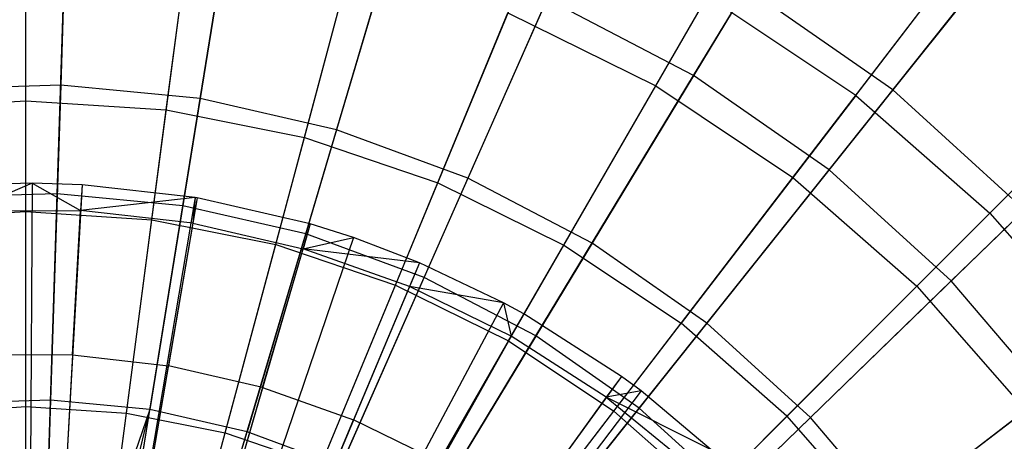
# Model space of a CAD drawing. Extents: x 0.2 to 40.1, y -6.7 to 6.7.
# Tile 285 of 516: x 24.227 to 25.086, y -2.764 to -2.397. Entities that reach past the tile are written whole.
import ezdxf

# ---------------------------------------------------------------- set-up
doc = ezdxf.new("R2010")
doc.units = 0
doc.header["$MEASUREMENT"] = 0
doc.layers.get('0').update_dxf_attribs({"color": 13, "linetype": 'CONTINUOUS'})

# ---------------------------------------------------------------- blocks, each defined once
blk = doc.blocks.new('SNOWBALL_XIV_PM3_STL')
at = {"color": 0}
for p, q in [((24.271, -2.1942, 11.92325), (24.26267, -2.45395, 12.05759)), ((24.271, -2.1942, 11.92325), (24.26267, -2.45395, 12.05759)), ((24.42567, -2.20912, 11.92325), (24.38419, -2.46567, 12.05759)), ((24.42567, -2.20912, 11.92325), (24.38419, -2.46567, 12.05759)), ((24.23213, -2.46746, 11.96579), (24.23213, -2.21724, 11.81879)), ((24.23213, -2.46746, 11.96579), (24.23213, -2.21724, 11.81879)), ((24.35467, -2.47549, 11.96579), (24.38733, -2.22741, 11.81879)), ((24.35467, -2.47549, 11.96579), (24.38733, -2.22741, 11.81879)), ((24.8146, -2.44537, 7.81819), (24.94329, -2.2331, 7.97302)), ((24.8146, -2.44537, 7.81819), (24.94329, -2.2331, 7.97302)), ((24.57717, -2.2437, 11.92325), (24.50322, -2.49284, 12.05759)), ((24.57717, -2.2437, 11.92325), (24.50322, -2.49284, 12.05759)), ((24.78163, -2.45447, 7.91029), (24.90055, -2.2485, 8.07657)), ((24.78163, -2.45447, 7.91029), (24.90055, -2.2485, 8.07657)), ((24.4751, -2.49944, 11.96579), (24.53986, -2.25775, 11.81879)), ((24.4751, -2.49944, 11.96579), (24.53986, -2.25775, 11.81879)), ((25.13864, -2.26949, 11.7578), (24.9882, -2.45814, 11.92325)), ((25.13864, -2.26949, 11.7578), (24.9882, -2.45814, 11.92325)), ((24.25964, -2.54852, 7.69523), (24.26815, -2.28319, 7.81819)), ((24.25964, -2.54852, 7.69523), (24.26815, -2.28319, 7.81819)), ((24.95594, -2.46294, 11.81879), (25.09592, -2.28052, 11.64174)), ((24.95594, -2.46294, 11.81879), (25.09592, -2.28052, 11.64174)), ((24.36909, -2.55908, 7.69523), (24.41146, -2.29701, 7.81819)), ((24.36909, -2.55908, 7.69523), (24.41146, -2.29701, 7.81819)), ((24.72299, -2.29736, 11.92325), (24.61779, -2.53501, 12.05759)), ((24.72299, -2.29736, 11.92325), (24.61779, -2.53501, 12.05759)), ((24.23213, -2.56396, 7.77496), (24.23213, -2.30724, 7.91029)), ((24.23213, -2.56396, 7.77496), (24.23213, -2.30724, 7.91029)), ((24.59138, -2.53892, 11.96579), (24.68714, -2.30774, 11.81879)), ((24.59138, -2.53892, 11.96579), (24.68714, -2.30774, 11.81879)), ((24.34207, -2.57116, 7.77496), (24.37558, -2.31664, 7.91029)), ((24.34207, -2.57116, 7.77496), (24.37558, -2.31664, 7.91029)), ((24.4763, -2.58355, 7.69523), (24.55183, -2.32905, 7.81819)), ((24.4763, -2.58355, 7.69523), (24.55183, -2.32905, 7.81819)), ((24.93269, -2.52775, 7.81819), (25.08746, -2.33367, 7.97302)), ((24.93269, -2.52775, 7.81819), (25.08746, -2.33367, 7.97302)), ((24.45013, -2.59266, 7.77496), (24.51657, -2.34468, 7.91029)), ((24.45013, -2.59266, 7.77496), (24.51657, -2.34468, 7.91029)), ((24.90115, -2.53434, 7.91029), (25.04594, -2.34565, 8.07657)), ((24.90115, -2.53434, 7.91029), (25.04594, -2.34565, 8.07657)), ((24.86076, -2.36924, 11.92325), (24.72604, -2.59148, 12.05759)), ((24.86076, -2.36924, 11.92325), (24.72604, -2.59148, 12.05759)), ((24.9882, -2.45814, 11.92325), (24.86076, -2.36924, 11.92325)), ((24.9882, -2.45814, 11.92325), (24.86076, -2.36924, 11.92325)), ((24.70152, -2.59323, 11.96579), (24.82663, -2.37653, 11.81879)), ((24.70152, -2.59323, 11.96579), (24.82663, -2.37653, 11.81879)), ((24.95594, -2.46294, 11.81879), (24.82663, -2.37653, 11.81879)), ((24.95594, -2.46294, 11.81879), (24.82663, -2.37653, 11.81879)), ((24.5795, -2.62152, 7.69523), (24.68695, -2.37878, 7.81819)), ((24.5795, -2.62152, 7.69523), (24.68695, -2.37878, 7.81819)), ((24.8146, -2.44537, 7.81819), (24.68695, -2.37878, 7.81819)), ((24.8146, -2.44537, 7.81819), (24.68695, -2.37878, 7.81819)), ((24.55446, -2.62807, 7.77496), (24.6527, -2.39089, 7.91029)), ((24.55446, -2.62807, 7.77496), (24.6527, -2.39089, 7.91029)), ((24.6527, -2.39089, 7.91029), (24.78163, -2.45447, 7.91029)), ((24.6527, -2.39089, 7.91029), (24.78163, -2.45447, 7.91029)), ((25.07287, -2.56548, 11.81879), (25.23546, -2.40289, 11.64174)), ((25.07287, -2.56548, 11.81879), (25.23546, -2.40289, 11.64174)), ((24.67699, -2.67238, 7.69523), (24.8146, -2.44537, 7.81819)), ((24.67699, -2.67238, 7.69523), (24.8146, -2.44537, 7.81819)), ((24.93269, -2.52775, 7.81819), (24.8146, -2.44537, 7.81819)), ((24.93269, -2.52775, 7.81819), (24.8146, -2.44537, 7.81819)), ((24.26267, -2.45395, 12.05759), (24.14065, -2.45786, 12.05759)), ((24.26267, -2.45395, 12.05759), (24.14065, -2.45786, 12.05759)), ((24.26267, -2.45395, 12.05759), (24.25387, -2.72831, 12.15879)), ((24.26267, -2.45395, 12.05759), (24.25387, -2.72831, 12.15879)), ((24.38419, -2.46567, 12.05759), (24.26267, -2.45395, 12.05759)), ((24.38419, -2.46567, 12.05759), (24.26267, -2.45395, 12.05759)), ((24.65327, -2.6768, 7.77496), (24.78163, -2.45447, 7.91029)), ((24.65327, -2.6768, 7.77496), (24.78163, -2.45447, 7.91029)), ((24.78163, -2.45447, 7.91029), (24.90115, -2.53434, 7.91029)), ((24.78163, -2.45447, 7.91029), (24.90115, -2.53434, 7.91029)), ((25.03928, -2.62454, 7.81819), (25.2176, -2.45185, 7.97302)), ((25.03928, -2.62454, 7.81819), (25.2176, -2.45185, 7.97302)), ((24.95594, -2.46294, 11.81879), (24.80362, -2.66145, 11.96579)), ((24.95594, -2.46294, 11.81879), (24.80362, -2.66145, 11.96579)), ((24.9882, -2.45814, 11.92325), (24.82617, -2.66132, 12.05759)), ((24.9882, -2.45814, 11.92325), (24.82617, -2.66132, 12.05759)), ((24.95594, -2.46294, 11.81879), (25.07287, -2.56548, 11.81879)), ((24.95594, -2.46294, 11.81879), (25.07287, -2.56548, 11.81879)), ((25.10324, -2.5626, 11.92325), (24.9882, -2.45814, 11.92325)), ((25.10324, -2.5626, 11.92325), (24.9882, -2.45814, 11.92325)), ((25.00923, -2.62912, 7.91029), (25.17741, -2.46094, 8.07657)), ((25.00923, -2.62912, 7.91029), (25.17741, -2.46094, 8.07657)), ((24.1096, -2.47549, 11.96579), (24.23213, -2.46746, 11.96579)), ((24.1096, -2.47549, 11.96579), (24.23213, -2.46746, 11.96579)), ((24.23213, -2.46746, 11.96579), (24.35467, -2.47549, 11.96579)), ((24.23213, -2.73405, 12.08045), (24.23213, -2.46746, 11.96579)), ((24.23213, -2.46746, 11.96579), (24.35467, -2.47549, 11.96579)), ((24.23213, -2.73405, 12.08045), (24.23213, -2.46746, 11.96579)), ((24.38419, -2.46567, 12.05759), (24.34039, -2.73666, 12.15879)), ((24.38419, -2.46567, 12.05759), (24.34039, -2.73666, 12.15879)), ((24.50322, -2.49284, 12.05759), (24.38419, -2.46567, 12.05759)), ((24.50322, -2.49284, 12.05759), (24.38419, -2.46567, 12.05759)), ((24.31987, -2.7398, 12.08045), (24.35467, -2.47549, 11.96579)), ((24.31987, -2.7398, 12.08045), (24.35467, -2.47549, 11.96579)), ((24.35467, -2.47549, 11.96579), (24.4751, -2.49944, 11.96579)), ((24.35467, -2.47549, 11.96579), (24.4751, -2.49944, 11.96579)), ((24.50322, -2.49284, 12.05759), (24.42512, -2.756, 12.15879)), ((24.50322, -2.49284, 12.05759), (24.42512, -2.756, 12.15879)), ((24.61779, -2.53501, 12.05759), (24.50322, -2.49284, 12.05759)), ((24.61779, -2.53501, 12.05759), (24.50322, -2.49284, 12.05759)), ((24.4061, -2.75696, 12.08045), (24.4751, -2.49944, 11.96579)), ((24.4061, -2.75696, 12.08045), (24.4751, -2.49944, 11.96579)), ((24.4751, -2.49944, 11.96579), (24.59138, -2.53892, 11.96579)), ((24.4751, -2.49944, 11.96579), (24.59138, -2.53892, 11.96579)), ((24.76718, -2.7353, 7.69523), (24.93269, -2.52775, 7.81819)), ((24.76718, -2.7353, 7.69523), (24.93269, -2.52775, 7.81819)), ((25.03928, -2.62454, 7.81819), (24.93269, -2.52775, 7.81819)), ((25.03928, -2.62454, 7.81819), (24.93269, -2.52775, 7.81819)), ((24.23777, -2.53939, 12.11242), (24.18007, -2.5409, 12.11242)), ((24.23777, -2.53939, 12.11242), (24.18007, -2.5409, 12.11242)), ((24.23777, -2.53939, 12.11242), (24.18139, -2.56334, 12.1229)), ((24.23777, -2.53939, 12.11242), (24.18139, -2.56334, 12.1229)), ((24.23777, -2.53939, 12.11242), (24.23327, -3.24607, 12.32895)), ((24.23777, -2.53939, 12.11242), (24.23327, -3.24607, 12.32895)), ((24.28121, -2.54073, 12.11242), (24.23777, -2.53939, 12.11242)), ((24.23777, -2.53939, 12.11242), (24.27996, -2.56318, 12.1229)), ((24.23777, -2.53939, 12.11242), (24.27996, -2.56318, 12.1229)), ((24.28121, -2.54073, 12.11242), (24.23777, -2.53939, 12.11242)), ((24.28121, -2.54073, 12.11242), (24.24206, -3.24634, 12.32895)), ((24.28121, -2.54073, 12.11242), (24.24206, -3.24634, 12.32895)), ((24.28121, -2.54073, 12.11242), (24.27996, -2.56318, 12.1229)), ((24.28121, -2.54073, 12.11242), (24.27996, -2.56318, 12.1229)), ((24.37979, -2.55176, 12.11242), (24.28121, -2.54073, 12.11242)), ((24.37979, -2.55176, 12.11242), (24.28121, -2.54073, 12.11242)), ((24.48936, -2.78522, 12.08045), (24.59138, -2.53892, 11.96579)), ((24.48936, -2.78522, 12.08045), (24.59138, -2.53892, 11.96579)), ((24.61779, -2.53501, 12.05759), (24.50668, -2.78601, 12.15879)), ((24.61779, -2.53501, 12.05759), (24.50668, -2.78601, 12.15879)), ((24.59138, -2.53892, 11.96579), (24.70152, -2.59323, 11.96579)), ((24.59138, -2.53892, 11.96579), (24.70152, -2.59323, 11.96579)), ((24.72604, -2.59148, 12.05759), (24.61779, -2.53501, 12.05759)), ((24.72604, -2.59148, 12.05759), (24.61779, -2.53501, 12.05759)), ((24.74487, -2.73801, 7.77496), (24.90115, -2.53434, 7.91029)), ((24.74487, -2.73801, 7.77496), (24.90115, -2.53434, 7.91029)), ((24.90115, -2.53434, 7.91029), (25.00923, -2.62912, 7.91029)), ((24.90115, -2.53434, 7.91029), (25.00923, -2.62912, 7.91029)), ((24.25964, -2.54852, 7.69523), (24.14973, -2.55204, 7.69523)), ((24.25964, -2.54852, 7.69523), (24.14973, -2.55204, 7.69523)), ((24.25071, -2.827, 7.60604), (24.25964, -2.54852, 7.69523)), ((24.25071, -2.827, 7.60604), (24.25964, -2.54852, 7.69523)), ((24.36909, -2.55908, 7.69523), (24.25964, -2.54852, 7.69523)), ((24.36909, -2.55908, 7.69523), (24.25964, -2.54852, 7.69523)), ((24.37979, -2.55176, 12.11242), (24.26199, -3.24857, 12.32895)), ((24.37979, -2.55176, 12.11242), (24.26199, -3.24857, 12.32895)), ((24.38171, -2.55209, 12.11242), (24.26199, -3.24857, 12.32895)), ((24.38171, -2.55209, 12.11242), (24.26199, -3.24857, 12.32895)), ((24.37979, -2.55176, 12.11242), (24.27996, -2.56318, 12.1229)), ((24.37979, -2.55176, 12.11242), (24.27996, -2.56318, 12.1229)), ((24.37979, -2.55176, 12.11242), (24.37791, -2.57425, 12.1229)), ((24.37979, -2.55176, 12.11242), (24.37791, -2.57425, 12.1229)), ((24.38171, -2.55209, 12.11242), (24.37791, -2.57425, 12.1229)), ((24.38171, -2.55209, 12.11242), (24.37791, -2.57425, 12.1229)), ((24.38171, -2.55209, 12.11242), (24.37979, -2.55176, 12.11242)), ((24.38171, -2.55209, 12.11242), (24.37979, -2.55176, 12.11242)), ((24.48026, -2.57483, 12.11242), (24.38171, -2.55209, 12.11242)), ((24.48026, -2.57483, 12.11242), (24.38171, -2.55209, 12.11242)), ((24.1222, -2.57116, 7.77496), (24.23213, -2.56396, 7.77496)), ((24.1222, -2.57116, 7.77496), (24.23213, -2.56396, 7.77496)), ((24.18139, -2.56334, 12.1229), (24.27996, -2.56318, 12.1229)), ((24.18139, -2.56334, 12.1229), (24.27996, -2.56318, 12.1229)), ((24.23213, -2.56396, 7.77496), (24.34207, -2.57116, 7.77496)), ((24.23213, -2.83555, 7.6727), (24.23213, -2.56396, 7.77496)), ((24.23213, -2.83555, 7.6727), (24.23213, -2.56396, 7.77496)), ((24.23213, -2.56396, 7.77496), (24.34207, -2.57116, 7.77496)), ((24.27298, -2.68902, 12.17698), (24.27996, -2.56318, 12.1229)), ((24.27298, -2.68902, 12.17698), (24.27996, -2.56318, 12.1229)), ((24.37791, -2.57425, 12.1229), (24.27996, -2.56318, 12.1229)), ((24.37791, -2.57425, 12.1229), (24.27996, -2.56318, 12.1229)), ((24.32462, -2.83413, 7.60604), (24.36909, -2.55908, 7.69523)), ((24.32462, -2.83413, 7.60604), (24.36909, -2.55908, 7.69523)), ((24.4763, -2.58355, 7.69523), (24.36909, -2.55908, 7.69523)), ((24.4763, -2.58355, 7.69523), (24.36909, -2.55908, 7.69523)), ((24.89594, -2.74241, 11.96579), (25.07287, -2.56548, 11.81879)), ((24.89594, -2.74241, 11.96579), (25.07287, -2.56548, 11.81879)), ((25.10324, -2.5626, 11.92325), (24.91655, -2.7434, 12.05759)), ((25.10324, -2.5626, 11.92325), (24.91655, -2.7434, 12.05759)), ((25.07287, -2.56548, 11.81879), (25.17542, -2.68241, 11.81879)), ((25.07287, -2.56548, 11.81879), (25.17542, -2.68241, 11.81879)), ((24.48026, -2.57483, 12.11242), (24.28231, -3.25323, 12.32895)), ((24.48026, -2.57483, 12.11242), (24.28231, -3.25323, 12.32895)), ((24.30662, -2.84043, 7.6727), (24.34207, -2.57116, 7.77496)), ((24.30662, -2.84043, 7.6727), (24.34207, -2.57116, 7.77496)), ((24.34207, -2.57116, 7.77496), (24.45013, -2.59266, 7.77496)), ((24.34207, -2.57116, 7.77496), (24.45013, -2.59266, 7.77496)), ((24.37791, -2.57425, 12.1229), (24.35663, -2.69848, 12.17698)), ((24.37791, -2.57425, 12.1229), (24.35663, -2.69848, 12.17698)), ((24.37791, -2.57425, 12.1229), (24.47396, -2.59641, 12.1229)), ((24.37791, -2.57425, 12.1229), (24.47396, -2.59641, 12.1229)), ((24.48026, -2.57483, 12.11242), (24.47396, -2.59641, 12.1229)), ((24.48026, -2.57483, 12.11242), (24.47396, -2.59641, 12.1229)), ((24.51799, -2.58676, 12.11242), (24.48026, -2.57483, 12.11242)), ((24.51799, -2.58676, 12.11242), (24.48026, -2.57483, 12.11242)), ((24.39702, -2.85066, 7.60604), (24.4763, -2.58355, 7.69523)), ((24.39702, -2.85066, 7.60604), (24.4763, -2.58355, 7.69523)), ((24.5795, -2.62152, 7.69523), (24.4763, -2.58355, 7.69523)), ((24.5795, -2.62152, 7.69523), (24.4763, -2.58355, 7.69523)), ((24.51799, -2.58676, 12.11242), (24.28994, -3.25565, 12.32895)), ((24.51799, -2.58676, 12.11242), (24.28994, -3.25565, 12.32895)), ((24.37983, -2.85499, 7.6727), (24.45013, -2.59266, 7.77496)), ((24.37983, -2.85499, 7.6727), (24.45013, -2.59266, 7.77496)), ((24.45013, -2.59266, 7.77496), (24.55446, -2.62807, 7.77496)), ((24.45013, -2.59266, 7.77496), (24.55446, -2.62807, 7.77496)), ((24.47396, -2.59641, 12.1229), (24.51799, -2.58676, 12.11242)), ((24.47396, -2.59641, 12.1229), (24.51799, -2.58676, 12.11242)), ((24.57558, -2.60866, 12.11242), (24.51799, -2.58676, 12.11242)), ((24.57558, -2.60866, 12.11242), (24.51799, -2.58676, 12.11242)), ((24.72604, -2.59148, 12.05759), (24.58374, -2.82621, 12.15879)), ((24.72604, -2.59148, 12.05759), (24.58374, -2.82621, 12.15879)), ((24.82617, -2.66132, 12.05759), (24.72604, -2.59148, 12.05759)), ((24.82617, -2.66132, 12.05759), (24.72604, -2.59148, 12.05759)), ((24.43866, -2.71741, 12.17698), (24.47396, -2.59641, 12.1229)), ((24.43866, -2.71741, 12.17698), (24.47396, -2.59641, 12.1229)), ((24.56686, -2.62938, 12.1229), (24.47396, -2.59641, 12.1229)), ((24.56686, -2.62938, 12.1229), (24.47396, -2.59641, 12.1229)), ((24.57558, -2.60866, 12.11242), (24.47396, -2.59641, 12.1229)), ((24.57558, -2.60866, 12.11242), (24.47396, -2.59641, 12.1229)), ((24.56822, -2.82411, 12.08045), (24.70152, -2.59323, 11.96579)), ((24.56822, -2.82411, 12.08045), (24.70152, -2.59323, 11.96579)), ((24.70152, -2.59323, 11.96579), (24.80362, -2.66145, 11.96579)), ((24.70152, -2.59323, 11.96579), (24.80362, -2.66145, 11.96579)), ((24.57558, -2.60866, 12.11242), (24.30159, -3.26007, 12.32895)), ((24.57558, -2.60866, 12.11242), (24.30159, -3.26007, 12.32895)), ((24.57558, -2.60866, 12.11242), (24.56686, -2.62938, 12.1229)), ((24.57558, -2.60866, 12.11242), (24.56686, -2.62938, 12.1229)), ((24.64878, -2.64347, 12.11242), (24.57558, -2.60866, 12.11242)), ((24.64878, -2.64347, 12.11242), (24.57558, -2.60866, 12.11242)), ((24.46671, -2.8763, 7.60604), (24.5795, -2.62152, 7.69523)), ((24.46671, -2.8763, 7.60604), (24.5795, -2.62152, 7.69523)), ((24.67699, -2.67238, 7.69523), (24.5795, -2.62152, 7.69523)), ((24.67699, -2.67238, 7.69523), (24.5795, -2.62152, 7.69523)), ((24.84858, -2.80922, 7.69523), (25.03928, -2.62454, 7.81819)), ((24.84858, -2.80922, 7.69523), (25.03928, -2.62454, 7.81819)), ((25.13261, -2.73418, 7.81819), (25.03928, -2.62454, 7.81819)), ((25.13261, -2.73418, 7.81819), (25.03928, -2.62454, 7.81819)), ((24.45052, -2.87899, 7.6727), (24.55446, -2.62807, 7.77496)), ((24.45052, -2.87899, 7.6727), (24.55446, -2.62807, 7.77496)), ((24.56686, -2.62938, 12.1229), (24.518, -2.74556, 12.17698)), ((24.56686, -2.62938, 12.1229), (24.518, -2.74556, 12.17698)), ((24.55446, -2.62807, 7.77496), (24.65327, -2.6768, 7.77496)), ((24.55446, -2.62807, 7.77496), (24.65327, -2.6768, 7.77496)), ((24.6554, -2.67272, 12.1229), (24.56686, -2.62938, 12.1229)), ((24.6554, -2.67272, 12.1229), (24.56686, -2.62938, 12.1229)), ((24.64878, -2.64347, 12.11242), (24.56686, -2.62938, 12.1229)), ((24.64878, -2.64347, 12.11242), (24.56686, -2.62938, 12.1229)), ((24.82771, -2.81065, 7.77496), (25.00923, -2.62912, 7.91029)), ((24.82771, -2.81065, 7.77496), (25.00923, -2.62912, 7.91029)), ((25.00923, -2.62912, 7.91029), (25.10402, -2.7372, 7.91029)), ((25.00923, -2.62912, 7.91029), (25.10402, -2.7372, 7.91029)), ((24.64878, -2.64347, 12.11242), (24.31639, -3.26711, 12.32895)), ((24.64878, -2.64347, 12.11242), (24.31639, -3.26711, 12.32895)), ((24.66642, -2.65313, 12.11242), (24.64878, -2.64347, 12.11242)), ((24.64878, -2.64347, 12.11242), (24.6554, -2.67272, 12.1229)), ((24.64878, -2.64347, 12.11242), (24.6554, -2.67272, 12.1229)), ((24.66642, -2.65313, 12.11242), (24.64878, -2.64347, 12.11242)), ((24.66642, -2.65313, 12.11242), (24.31996, -3.26907, 12.32895)), ((24.66642, -2.65313, 12.11242), (24.31996, -3.26907, 12.32895)), ((24.66642, -2.65313, 12.11242), (24.6554, -2.67272, 12.1229)), ((24.66642, -2.65313, 12.11242), (24.6554, -2.67272, 12.1229)), ((24.7516, -2.70767, 12.11242), (24.66642, -2.65313, 12.11242)), ((24.7516, -2.70767, 12.11242), (24.66642, -2.65313, 12.11242)), ((24.64132, -2.87295, 12.08045), (24.80362, -2.66145, 11.96579)), ((24.64132, -2.87295, 12.08045), (24.80362, -2.66145, 11.96579)), ((24.82617, -2.66132, 12.05759), (24.65502, -2.87594, 12.15879)), ((24.82617, -2.66132, 12.05759), (24.65502, -2.87594, 12.15879)), ((24.89594, -2.74241, 11.96579), (24.80362, -2.66145, 11.96579)), ((24.89594, -2.74241, 11.96579), (24.80362, -2.66145, 11.96579)), ((24.91655, -2.7434, 12.05759), (24.82617, -2.66132, 12.05759)), ((24.91655, -2.7434, 12.05759), (24.82617, -2.66132, 12.05759)), ((24.51747, -2.912, 7.6727), (24.65327, -2.6768, 7.77496)), ((24.51747, -2.912, 7.6727), (24.65327, -2.6768, 7.77496)), ((24.53255, -2.91065, 7.60604), (24.67699, -2.67238, 7.69523)), ((24.53255, -2.91065, 7.60604), (24.67699, -2.67238, 7.69523)), ((24.6554, -2.67272, 12.1229), (24.5936, -2.78258, 12.17698)), ((24.6554, -2.67272, 12.1229), (24.5936, -2.78258, 12.17698)), ((24.65327, -2.6768, 7.77496), (24.74487, -2.73801, 7.77496)), ((24.65327, -2.6768, 7.77496), (24.74487, -2.73801, 7.77496)), ((24.73841, -2.72588, 12.1229), (24.6554, -2.67272, 12.1229)), ((24.73841, -2.72588, 12.1229), (24.6554, -2.67272, 12.1229)), ((24.76718, -2.7353, 7.69523), (24.67699, -2.67238, 7.69523)), ((24.76718, -2.7353, 7.69523), (24.67699, -2.67238, 7.69523)), ((24.97691, -2.83474, 11.96579), (25.17542, -2.68241, 11.81879)), ((24.97691, -2.83474, 11.96579), (25.17542, -2.68241, 11.81879)), ((24.27298, -2.68902, 12.17698), (24.1888, -2.68917, 12.17698)), ((24.27298, -2.68902, 12.17698), (24.1888, -2.68917, 12.17698)), ((24.27298, -2.68902, 12.17698), (24.26549, -2.82411, 12.22645)), ((24.27298, -2.68902, 12.17698), (24.26549, -2.82411, 12.22645)), ((24.27298, -2.68902, 12.17698), (24.35663, -2.69848, 12.17698)), ((24.27298, -2.68902, 12.17698), (24.35663, -2.69848, 12.17698)), ((24.33379, -2.83183, 12.22645), (24.35663, -2.69848, 12.17698)), ((24.33379, -2.83183, 12.22645), (24.35663, -2.69848, 12.17698)), ((24.43866, -2.71741, 12.17698), (24.35663, -2.69848, 12.17698)), ((24.43866, -2.71741, 12.17698), (24.35663, -2.69848, 12.17698)), ((24.7516, -2.70767, 12.11242), (24.33718, -3.2801, 12.32895)), ((24.7516, -2.70767, 12.11242), (24.33718, -3.2801, 12.32895)), ((24.7516, -2.70767, 12.11242), (24.73841, -2.72588, 12.1229)), ((24.7516, -2.70767, 12.11242), (24.73841, -2.72588, 12.1229)), ((24.76878, -2.72043, 12.11242), (24.7516, -2.70767, 12.11242)), ((24.76878, -2.72043, 12.11242), (24.7516, -2.70767, 12.11242)), ((24.76878, -2.72043, 12.11242), (24.34066, -3.28268, 12.32895)), ((24.76878, -2.72043, 12.11242), (24.34066, -3.28268, 12.32895)), ((24.43866, -2.71741, 12.17698), (24.40076, -2.84728, 12.22645)), ((24.43866, -2.71741, 12.17698), (24.40076, -2.84728, 12.22645)), ((24.43866, -2.71741, 12.17698), (24.518, -2.74556, 12.17698)), ((24.43866, -2.71741, 12.17698), (24.518, -2.74556, 12.17698)), ((24.76878, -2.72043, 12.11242), (24.73841, -2.72588, 12.1229)), ((24.76878, -2.72043, 12.11242), (24.73841, -2.72588, 12.1229)), ((24.83, -2.77156, 12.11242), (24.76878, -2.72043, 12.11242)), ((24.83, -2.77156, 12.11242), (24.76878, -2.72043, 12.11242)), ((24.25387, -2.72831, 12.15879), (24.16701, -2.7311, 12.15879)), ((24.25387, -2.72831, 12.15879), (24.16701, -2.7311, 12.15879)), ((24.25387, -2.72831, 12.15879), (24.24474, -3.01307, 12.22528)), ((24.25387, -2.72831, 12.15879), (24.24474, -3.01307, 12.22528)), ((24.34039, -2.73666, 12.15879), (24.25387, -2.72831, 12.15879)), ((24.34039, -2.73666, 12.15879), (24.25387, -2.72831, 12.15879)), ((24.73841, -2.72588, 12.1229), (24.6645, -2.82797, 12.17698)), ((24.73841, -2.72588, 12.1229), (24.6645, -2.82797, 12.17698)), ((24.73841, -2.72588, 12.1229), (24.81483, -2.78815, 12.1229)), ((24.83, -2.77156, 12.11242), (24.73841, -2.72588, 12.1229)), ((24.73841, -2.72588, 12.1229), (24.81483, -2.78815, 12.1229)), ((24.83, -2.77156, 12.11242), (24.73841, -2.72588, 12.1229)), ((24.1444, -2.7398, 12.08045), (24.23213, -2.73405, 12.08045)), ((24.1444, -2.7398, 12.08045), (24.23213, -2.73405, 12.08045)), ((24.23213, -2.73405, 12.08045), (24.31987, -2.7398, 12.08045)), ((24.23213, -3.01286, 12.16097), (24.23213, -2.73405, 12.08045)), ((24.23213, -3.01286, 12.16097), (24.23213, -2.73405, 12.08045)), ((24.23213, -2.73405, 12.08045), (24.31987, -2.7398, 12.08045)), ((24.34039, -2.73666, 12.15879), (24.24474, -3.01307, 12.22528)), ((24.34039, -2.73666, 12.15879), (24.24474, -3.01307, 12.22528)), ((24.27325, -3.01502, 12.22528), (24.34039, -2.73666, 12.15879)), ((24.27325, -3.01502, 12.22528), (24.34039, -2.73666, 12.15879)), ((24.29491, -3.01791, 12.22528), (24.34039, -2.73666, 12.15879)), ((24.29491, -3.01791, 12.22528), (24.34039, -2.73666, 12.15879)), ((24.42512, -2.756, 12.15879), (24.34039, -2.73666, 12.15879)), ((24.42512, -2.756, 12.15879), (24.34039, -2.73666, 12.15879)), ((24.57954, -2.95348, 7.6727), (24.74487, -2.73801, 7.77496)), ((24.57954, -2.95348, 7.6727), (24.74487, -2.73801, 7.77496)), ((24.59346, -2.95314, 7.60604), (24.76718, -2.7353, 7.69523)), ((24.59346, -2.95314, 7.60604), (24.76718, -2.7353, 7.69523)), ((24.74487, -2.73801, 7.77496), (24.82771, -2.81065, 7.77496)), ((24.74487, -2.73801, 7.77496), (24.82771, -2.81065, 7.77496)), ((24.84858, -2.80922, 7.69523), (24.76718, -2.7353, 7.69523)), ((24.84858, -2.80922, 7.69523), (24.76718, -2.7353, 7.69523)), ((24.90035, -2.89348, 7.77496), (25.10402, -2.7372, 7.91029)), ((24.90035, -2.89348, 7.77496), (25.10402, -2.7372, 7.91029)), ((24.28348, -3.01623, 12.16097), (24.31987, -2.7398, 12.08045)), ((24.28348, -3.01623, 12.16097), (24.31987, -2.7398, 12.08045)), ((24.31987, -2.7398, 12.08045), (24.4061, -2.75696, 12.08045)), ((24.31987, -2.7398, 12.08045), (24.4061, -2.75696, 12.08045)), ((24.46554, -2.87027, 12.22645), (24.518, -2.74556, 12.17698)), ((24.46554, -2.87027, 12.22645), (24.518, -2.74556, 12.17698)), ((24.5936, -2.78258, 12.17698), (24.518, -2.74556, 12.17698)), ((24.5936, -2.78258, 12.17698), (24.518, -2.74556, 12.17698)), ((24.89594, -2.74241, 11.96579), (24.70743, -2.93093, 12.08045)), ((24.89594, -2.74241, 11.96579), (24.70743, -2.93093, 12.08045)), ((24.91655, -2.7434, 12.05759), (24.71936, -2.93437, 12.15879)), ((24.91655, -2.7434, 12.05759), (24.71936, -2.93437, 12.15879)), ((24.89594, -2.74241, 11.96579), (24.97691, -2.83474, 11.96579)), ((24.89594, -2.74241, 11.96579), (24.97691, -2.83474, 11.96579)), ((24.99569, -2.83636, 12.05759), (24.91655, -2.7434, 12.05759)), ((24.99569, -2.83636, 12.05759), (24.91655, -2.7434, 12.05759)), ((24.34405, -3.02912, 12.22528), (24.42512, -2.756, 12.15879)), ((24.34405, -3.02912, 12.22528), (24.42512, -2.756, 12.15879)), ((24.50668, -2.78601, 12.15879), (24.42512, -2.756, 12.15879)), ((24.50668, -2.78601, 12.15879), (24.42512, -2.756, 12.15879)), ((24.33394, -3.02627, 12.16097), (24.4061, -2.75696, 12.08045)), ((24.33394, -3.02627, 12.16097), (24.4061, -2.75696, 12.08045)), ((24.4061, -2.75696, 12.08045), (24.48936, -2.78522, 12.08045)), ((24.4061, -2.75696, 12.08045), (24.48936, -2.78522, 12.08045))]:
    blk.add_line(p, q, dxfattribs=at)
blk = doc.blocks.new('GRUPUJ_1')
at = {"color": 0}
blk.add_blockref('SNOWBALL_XIV_PM3_STL', (-0.20617, 6.65964, -0.51186), dxfattribs=at)

msp = doc.modelspace()

# ---------------------------------------------------------------- block references
at = {"color": 0}
msp.add_blockref('GRUPUJ_1', (0.20617, -6.65964, 0.51186), dxfattribs=at)

doc.saveas('drawing.dxf')
